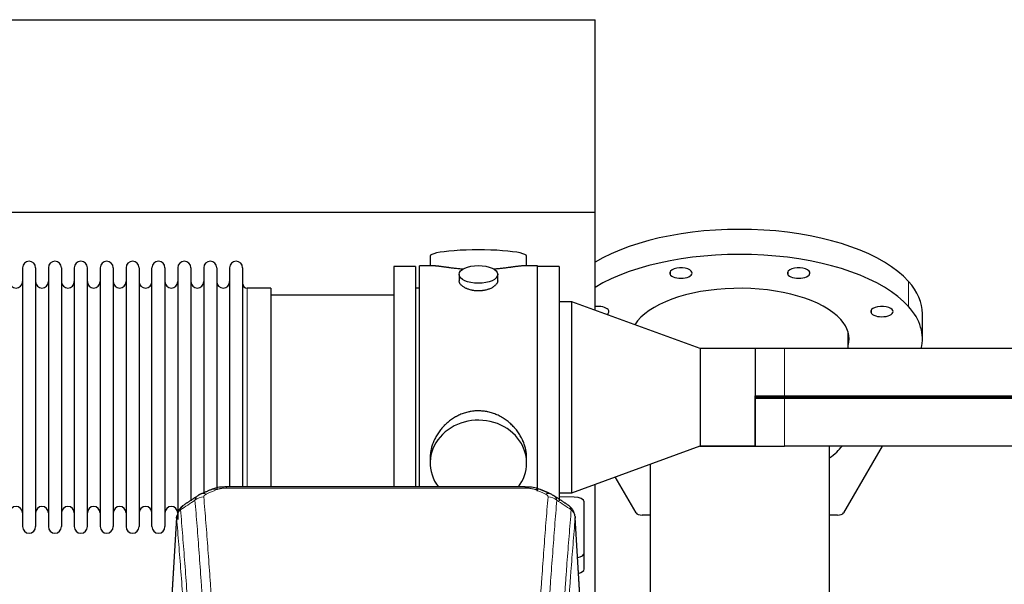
# Model space of a CAD drawing. Header units: inches. Extents: x 0 to 23760, y -13 to 16800.
# Tile 264 of 266: x 20819 to 21588, y 14304 to 14744. Entities that reach past the tile are written whole.
import ezdxf

# ---------------------------------------------------------------- set-up
doc = ezdxf.new("R2010")
doc.units = ezdxf.units.IN
doc.layers.add('1', color=7, linetype='Continuous', true_color=0xffffff)

msp = doc.modelspace()

# ---------------------------------------------------------------- linework, layer by layer
at = {"layer": '1', "color": 2, "linetype": 'Continuous', "lineweight": 25}
for p, q in [((17126.356, 14744.332), (21268.123, 14744.332)), ((21268.123, 14594.332), (21268.123, 14744.332)), ((17194.155, 14594.332), (21268.123, 14594.332)), ((21268.123, 14517.782), (21268.123, 14594.332)), ((21139.483, 14559.99), (21139.483, 14552.37)), ((21214.763, 14552.37), (21214.763, 14559.99)), ((20821.323, 14550.84), (20821.323, 14349.04)), ((20831.523, 14550.84), (20831.523, 14349.04)), ((20841.523, 14550.84), (20841.523, 14349.04)), ((20851.723, 14550.84), (20851.723, 14349.04)), ((20861.723, 14550.84), (20861.723, 14349.04)), ((20871.923, 14349.04), (20871.923, 14550.84)), ((20881.923, 14550.84), (20881.923, 14349.04)), ((20892.123, 14550.84), (20892.123, 14349.04)), ((20902.123, 14550.84), (20902.123, 14496.53)), ((20912.323, 14550.84), (20912.323, 14496.53)), ((20922.323, 14496.53), (20922.323, 14550.84)), ((20932.523, 14550.84), (20932.523, 14496.53)), ((20942.523, 14550.84), (20942.523, 14496.53)), ((20952.723, 14550.84), (20952.723, 14496.53)), ((20962.723, 14550.84), (20962.723, 14496.53)), ((20972.923, 14550.84), (20972.923, 14496.53)), ((20982.923, 14550.84), (20982.923, 14496.53)), ((20993.123, 14550.84), (20993.123, 14496.53)), ((21111.123, 14551.94), (21111.123, 14449.94)), ((21128.123, 14551.94), (21111.123, 14551.94)), ((21128.123, 14551.94), (21128.123, 14449.94)), ((21142.47, 14552.37), (21131.123, 14552.37)), ((21131.123, 14449.94), (21131.123, 14552.37)), ((21223.123, 14552.37), (21211.827, 14552.37)), ((21223.123, 14449.94), (21223.123, 14552.37)), ((21240.123, 14551.94), (21223.123, 14551.94)), ((21240.123, 14551.94), (21240.123, 14449.94)), ((21162.075, 14545.737), (21162.075, 14540.772)), ((21192.171, 14540.794), (21192.171, 14545.737)), ((21015.123, 14535.09), (20996.623, 14535.09)), ((21015.123, 14535.09), (21015.123, 14489.258)), ((21131.123, 14534.94), (21128.123, 14534.94)), ((21111.123, 14529.44), (21015.123, 14529.44)), ((21250.123, 14524.337), (21240.123, 14524.337)), ((21250.123, 14375.543), (21250.123, 14524.337)), ((21350.123, 14487.94), (21250.123, 14524.337)), ((21523.623, 14495.564), (21523.623, 14515.078)), ((21465.623, 14487.989), (21465.623, 14500.773)), ((20902.123, 14496.53), (20902.123, 14349.04)), ((20912.323, 14496.53), (20912.323, 14349.04)), ((20922.323, 14349.04), (20922.323, 14496.53)), ((20932.523, 14496.53), (20932.523, 14349.04)), ((20942.523, 14496.53), (20942.523, 14354.71)), ((20952.723, 14496.53), (20952.723, 14369.215)), ((20962.723, 14496.53), (20962.723, 14374.707)), ((20972.923, 14496.53), (20972.923, 14378.194)), ((20982.923, 14496.53), (20982.923, 14380.021)), ((20993.123, 14496.53), (20993.123, 14380.021)), ((21015.123, 14489.258), (21015.123, 14380.02)), ((21393.122, 14487.99), (21349.983, 14487.99)), ((21350.123, 14487.94), (21350.123, 14449.94)), ((21393.073, 14487.94), (21350.123, 14487.94)), ((21393.123, 14487.99), (21393.073, 14487.94)), ((21393.073, 14487.94), (21393.073, 14450.917)), ((21393.123, 14487.99), (21393.123, 14450.967)), ((21416.123, 14487.99), (21393.123, 14487.99)), ((21616.123, 14487.99), (21416.123, 14487.99)), ((21111.123, 14449.94), (21111.123, 14380.021)), ((21128.123, 14449.94), (21128.123, 14380.021)), ((21131.123, 14380.02), (21131.123, 14449.94)), ((21223.123, 14376.733), (21223.123, 14449.94)), ((21240.123, 14449.94), (21240.123, 14369.258)), ((21350.123, 14449.94), (21350.123, 14411.94)), ((21393.123, 14450.917), (21393.073, 14450.917)), ((21393.073, 14448.963), (21393.123, 14448.963)), ((21393.073, 14448.963), (21393.073, 14411.94)), ((21393.123, 14450.967), (21416.123, 14450.967)), ((21393.123, 14448.963), (21393.123, 14450.917)), ((21393.123, 14449.94), (21416.123, 14449.94)), ((21416.123, 14448.913), (21393.123, 14448.913)), ((21393.123, 14411.89), (21393.123, 14448.913)), ((21416.123, 14450.967), (21654.159, 14450.967)), ((21416.123, 14449.94), (21653.16, 14449.94)), ((21654.159, 14448.913), (21416.123, 14448.913)), ((21250.123, 14375.543), (21350.123, 14411.94)), ((21349.983, 14411.89), (21393.122, 14411.89)), ((21350.123, 14411.94), (21393.073, 14411.94)), ((21393.073, 14411.94), (21393.123, 14411.89)), ((21393.123, 14411.89), (21416.123, 14411.89)), ((21616.123, 14411.89), (21416.123, 14411.89)), ((21451.123, 14263.368), (21451.123, 14411.887)), ((21492.3, 14411.889), (21462.115, 14359.773)), ((21139.483, 14402.711), (21139.483, 14398.686)), ((21214.763, 14398.686), (21214.763, 14402.709)), ((21311.123, 14397.741), (21311.123, 14295.574)), ((21300.131, 14359.773), (21283.881, 14387.83)), ((21213.709, 14380.025), (20980.537, 14380.025)), ((21268.123, 14278.986), (21268.123, 14382.095)), ((21251.902, 14372.106), (21240.122, 14372.296)), ((21240.123, 14375.543), (21250.123, 14375.543)), ((21259.623, 14328.34), (21259.623, 14368.414)), ((20941.605, 14356.228), (20936.355, 14269.592)), ((21257.891, 14269.592), (21252.641, 14356.229)), ((21311.124, 14358.061), (21304.962, 14358.061)), ((21457.285, 14358.061), (21451.123, 14358.061)), ((21259.623, 14315.922), (21259.623, 14328.34))]:
    msp.add_line(p, q, dxfattribs=at)
at = {"layer": '1', "color": 110, "linetype": 'Continuous', "lineweight": 13}
for p, q in [((21327.117, 14545.209), (21327.117, 14548.302)), ((21418.961, 14545.209), (21418.961, 14548.302)), ((21512.776, 14520.744), (21512.776, 14540.258)), ((20996.623, 14535.09), (20996.623, 14489.258)), ((21483.905, 14515.222), (21483.905, 14518.314)), ((20996.623, 14489.258), (20996.623, 14380.02)), ((21416.123, 14487.99), (21416.123, 14450.967)), ((21416.123, 14450.967), (21416.123, 14449.94)), ((21416.123, 14448.913), (21416.123, 14449.94)), ((21416.123, 14411.89), (21416.123, 14448.913)), ((20980.537, 14380.025), (20980.537, 14379.072)), ((21213.709, 14379.072), (20980.537, 14379.072)), ((21213.709, 14380.023), (21213.709, 14379.072)), ((20941.607, 14355.606), (20936.359, 14269.016)), ((21257.887, 14269.016), (21252.639, 14355.606))]:
    msp.add_line(p, q, dxfattribs=at)
at = {"layer": '1', "color": 2, "linetype": 'Continuous', "lineweight": 25}
for centre, radius, start, end in [((20826.423, 14550.84), 5.1, 0, 180), ((20846.623, 14550.84), 5.1, 0, 180), ((20866.823, 14550.84), 5.1, 0, 180), ((20887.023, 14550.84), 5.1, 0, 180), ((20907.223, 14550.84), 5.1, 0, 180), ((20927.423, 14550.84), 5.1, 0, 180), ((20947.623, 14550.84), 5.1, 0, 180), ((20967.823, 14550.84), 5.1, 0, 180), ((20988.023, 14550.84), 5.1, 0, 180), ((20816.323, 14540.09), 5, 180, 0), ((20836.523, 14540.09), 5, 180, 0), ((20856.723, 14540.09), 5, 180, 0), ((20876.923, 14540.09), 5, 180, 0), ((20897.123, 14540.09), 5, 180, 0), ((20917.323, 14540.09), 5, 180, 0), ((20937.523, 14540.09), 5, 180, 0), ((20957.723, 14540.09), 5, 180, 0), ((20977.923, 14540.09), 5, 180, 0), ((20996.623, 14538.59), 3.5, 180, 270), ((20816.323, 14359.79), 5, 0, 180), ((20836.523, 14359.79), 5, 0, 180), ((20856.723, 14359.79), 5, 0, 180), ((20876.923, 14359.79), 5, 0, 180), ((20897.123, 14359.79), 5, 0, 180), ((20917.323, 14359.79), 5, 0, 180), ((20937.523, 14359.79), 5, 0, 180), ((20826.423, 14349.04), 5.1, 180, 0), ((20846.623, 14349.04), 5.1, 180, 0), ((20866.823, 14349.04), 5.1, 180, 0), ((20887.023, 14349.04), 5.1, 180, 0), ((20907.223, 14349.04), 5.1, 180, 0), ((20927.423, 14349.04), 5.1, 180, 0)]:
    msp.add_arc(centre, radius, start, end, dxfattribs=at)
for centre, major_axis, ratio, start_param, end_param in [((21381.123, 14515.078), (-142.5, 0), 0.4617486, 3.5342917, 5.6280651), ((21177.123, 14559.99), (37.64, 0), 0.1305262, 0, 3.1415927), ((21381.123, 14495.564), (-142.5, 0), 0.4617486, 3.5342917, 5.6280651), ((21335.201, 14546.756), (-8.75, 0), 0.4617486, 3.5342917, 6.6758844), ((21335.201, 14546.756), (-8.75, 0), 0.4617486, 0.3926991, 3.5342917), ((21427.045, 14546.756), (-8.75, 0), 0.4617486, 3.5342917, 6.6758844), ((21427.045, 14546.756), (-8.75, 0), 0.4617486, 0.3926991, 3.5342917), ((21381.123, 14515.078), (-142.5, 0), 0.4617486, 3.1415927, 3.5342917), ((21381.123, 14495.564), (-85.25, 0), 0.4617486, 3.5342917, 6.0024055), ((21270.258, 14516.768), (-8.75, 0), 0.4617486, 3.5342917, 4.9588567), ((21270.258, 14516.768), (-8.75, 0), 0.4617486, 2.5207845, 3.5342917), ((21491.989, 14516.768), (-8.75, 0), 0.4617486, 3.5342917, 6.6758844), ((21491.989, 14516.768), (-8.75, 0), 0.4617486, 0.3926991, 3.5342917), ((21381.123, 14495.564), (-142.5, 0), 0.4617486, 3.0261882, 3.5342917), ((21381.123, 14495.564), (-85.25, 0), 0.4617486, 3.0088113, 3.5342917), ((21177.123, 14398.686), (37.64, 0), 0.8870108, 0, 3.7346664), ((21381.123, 14424.603), (-84.5, 0), 0.4617486, 2.5470462, 2.8097619), ((21177.123, 14398.686), (37.64, 0), 0.8870108, 5.6900133, 6.2831853), ((21229.476, 14365.405), (3.975, 9.176), 0.6408251, 6.1305215, 6.2828467), ((21251.623, 14368.414), (-8, 0), 0.4617486, 3.1415927, 4.6774824), ((21304.962, 14360.369), (5, 0), 0.4617486, 3.4029186, 4.712389), ((21457.285, 14360.369), (5, 0), 0.4617486, 4.712389, 6.0218593), ((21251.623, 14328.34), (-8, 0), 0.4617486, 1.9439586, 3.1415927), ((21251.623, 14315.922), (-8, 0), 0.4617486, 2.0459273, 3.1415927)]:
    msp.add_ellipse(centre, major_axis=major_axis, ratio=ratio, start_param=start_param, end_param=end_param, dxfattribs=at)
msp.add_ellipse((21177.123, 14545.737), major_axis=(15.048, 0), ratio=0.4617486, dxfattribs=at)
at = {"layer": '1', "color": 110, "linetype": 'Continuous', "lineweight": 13}
for centre, major_axis, ratio, start_param, end_param in [((20972.778, 14368.862), (3.953, -9.186), 0.6419268, 2.5510147, 3.1418997), ((21221.468, 14368.862), (-3.953, -9.186), 0.6419268, 3.1410059, 3.7321706), ((20962.798, 14363.212), (-9.964, -0.842), 0.9013977, 4.6363308, 5.3961502), ((20964.77, 14365.405), (3.975, -9.176), 0.6408251, 2.5472213, 3.141301), ((21229.476, 14365.405), (3.975, 9.176), 0.6408251, 6.2828467, 6.8775566), ((21231.449, 14363.212), (-9.964, 0.842), 0.9013977, 4.0286278, 4.7884472)]:
    msp.add_ellipse(centre, major_axis=major_axis, ratio=ratio, start_param=start_param, end_param=end_param, dxfattribs=at)
at = {"layer": '1', "color": 2, "linetype": 'Continuous', "lineweight": 25}
for points, knots in [([(21165.251, 14549.781), (21165.249, 14549.781), (21165.246, 14549.782), (21165.17, 14549.788), (21165.096, 14549.794), (21164.949, 14549.805), (21164.728, 14549.823), (21163.923, 14549.89), (21162.627, 14550.007), (21160.945, 14550.174), (21159.308, 14550.351), (21157.715, 14550.536), (21156.165, 14550.727), (21155.161, 14550.855), (21154.543, 14550.936), (21154.42, 14550.952), (21154.175, 14550.984), (21153.81, 14551.032), (21153.451, 14551.08), (21152.742, 14551.175), (21151.818, 14551.301), (21150.496, 14551.481), (21149.238, 14551.652), (21148.044, 14551.811), (21147.29, 14551.908), (21146.741, 14551.976), (21146.471, 14552.009), (21146.206, 14552.04), (21146.031, 14552.061), (21145.945, 14552.071), (21145.515, 14552.12), (21144.855, 14552.191), (21143.947, 14552.276), (21143.119, 14552.335), (21142.482, 14552.363), (21142.126, 14552.369), (21142.004, 14552.37)], [0, 0, 0, 0, 0.0002215, 0.0002215, 0.0071429, 0.0071429, 0.0140642, 0.027907, 0.083278, 0.1386489, 0.1940199, 0.2493909, 0.3047619, 0.3601329, 0.3601329, 0.3739756, 0.3739756, 0.3878184, 0.4155039, 0.4155039, 0.4708749, 0.5262458, 0.5816168, 0.6369878, 0.6923588, 0.6923588, 0.7200443, 0.733887, 0.733887, 0.7477298, 0.7477298, 0.8031008, 0.8584718, 0.9138427, 0.9692137, 1, 1, 1, 1]), ([(21212.248, 14552.37), (21212.123, 14552.369), (21211.766, 14552.363), (21211.125, 14552.335), (21210.293, 14552.275), (21209.682, 14552.218), (21209.283, 14552.178), (21209.203, 14552.17), (21209.04, 14552.153), (21208.794, 14552.126), (21208.541, 14552.098), (21208.027, 14552.039), (21207.32, 14551.954), (21206.192, 14551.81), (21204.997, 14551.651), (21203.736, 14551.479), (21202.85, 14551.358), (21202.169, 14551.265), (21201.824, 14551.219), (21201.472, 14551.171), (21201.236, 14551.139), (21201.118, 14551.124), (21200.523, 14551.044), (21199.556, 14550.916), (21198.059, 14550.724), (21196.515, 14550.534), (21194.924, 14550.35), (21193.286, 14550.173), (21192.162, 14550.061), (21191.306, 14549.98), (21190.875, 14549.94), (21190.439, 14549.902), (21190.221, 14549.883), (21190.148, 14549.876), (21190.002, 14549.864), (21189.715, 14549.84), (21189.427, 14549.816), (21189.212, 14549.799)], [0, 0, 0, 0, 0.0313476, 0.0871263, 0.142905, 0.1986836, 0.1986836, 0.2126283, 0.2126283, 0.226573, 0.2544623, 0.2544623, 0.310241, 0.3660196, 0.4217983, 0.477577, 0.5333556, 0.5333556, 0.561245, 0.5751896, 0.5751896, 0.5891343, 0.5891343, 0.644913, 0.7006917, 0.7564703, 0.812249, 0.8680277, 0.9238063, 0.9238063, 0.9516957, 0.9656403, 0.9656403, 0.9726127, 0.9726127, 0.979585, 1, 1, 1, 1]), ([(21177.123, 14532.862), (21176.625, 14532.862), (21176.132, 14532.877), (21175.153, 14532.934), (21174.668, 14532.977), (21173.705, 14533.09), (21173.228, 14533.161), (21172.637, 14533.266), (21172.46, 14533.299), (21172.283, 14533.334), (21172.166, 14533.357), (21172.107, 14533.37), (21171.815, 14533.431), (21171.584, 14533.483), (21170.901, 14533.648), (21170.458, 14533.77), (21169.594, 14534.037), (21169.173, 14534.182), (21168.56, 14534.416), (21168.359, 14534.497), (21168.061, 14534.622), (21167.963, 14534.664), (21167.816, 14534.729), (21167.768, 14534.751), (21167.671, 14534.794), (21167.238, 14534.992), (21166.828, 14535.2), (21166.135, 14535.584), (21165.806, 14535.784), (21165.184, 14536.196), (21164.891, 14536.409), (21164.547, 14536.684), (21164.48, 14536.739), (21164.347, 14536.851), (21164.282, 14536.907), (21164.091, 14537.075), (21163.969, 14537.188), (21163.621, 14537.529), (21163.412, 14537.758), (21163.036, 14538.221), (21162.87, 14538.455), (21162.655, 14538.808), (21162.589, 14538.926), (21162.514, 14539.075), (21162.499, 14539.104), (21162.47, 14539.164), (21162.456, 14539.194), (21162.415, 14539.283), (21162.39, 14539.342), (21162.269, 14539.638), (21162.196, 14539.872), (21162.1, 14540.336), (21162.076, 14540.565), (21162.075, 14540.796), (21162.075, 14540.799), (21162.075, 14540.802)], [0, 0, 0, 0, 0.0624454, 0.0624454, 0.1248907, 0.1248907, 0.1873361, 0.1873361, 0.2029474, 0.2107531, 0.2107531, 0.2185588, 0.2185588, 0.2497814, 0.2497814, 0.3122268, 0.3122268, 0.3746722, 0.3746722, 0.4058948, 0.4058948, 0.4215062, 0.4215062, 0.4293119, 0.4293119, 0.4371175, 0.4995629, 0.4995629, 0.5620082, 0.5620082, 0.6244536, 0.6244536, 0.6400649, 0.6400649, 0.6556763, 0.6556763, 0.686899, 0.686899, 0.7493443, 0.7493443, 0.8117897, 0.8117897, 0.8430124, 0.8430124, 0.850818, 0.850818, 0.8586237, 0.8586237, 0.874235, 0.874235, 0.9366804, 0.9366804, 0.9991258, 0.9991258, 1, 1, 1, 1]), ([(21192.171, 14540.798), (21192.171, 14540.57), (21192.147, 14540.34), (21192.051, 14539.877), (21191.98, 14539.644), (21191.789, 14539.175), (21191.67, 14538.939), (21191.491, 14538.644), (21191.454, 14538.585), (21191.395, 14538.496), (21191.375, 14538.466), (21191.335, 14538.407), (21191.233, 14538.259), (21191.121, 14538.112), (21190.839, 14537.763), (21190.629, 14537.533), (21190.168, 14537.081), (21189.916, 14536.858), (21189.507, 14536.53), (21189.365, 14536.422), (21189.144, 14536.261), (21189.07, 14536.208), (21188.917, 14536.102), (21188.84, 14536.049), (21188.448, 14535.789), (21188.118, 14535.588), (21187.426, 14535.204), (21187.063, 14535.02), (21186.306, 14534.669), (21185.912, 14534.503), (21185.449, 14534.326), (21185.397, 14534.306), (21185.294, 14534.267), (21185.241, 14534.248), (21185.084, 14534.191), (21184.768, 14534.079), (21184.447, 14533.974), (21183.797, 14533.773), (21183.354, 14533.651), (21182.449, 14533.431), (21181.988, 14533.334), (21181.28, 14533.207), (21181.042, 14533.168), (21180.681, 14533.114), (21180.56, 14533.097), (21180.318, 14533.065), (21180.196, 14533.05), (21179.589, 14532.978), (21179.1, 14532.935), (21178.116, 14532.877), (21177.621, 14532.862), (21177.123, 14532.862)], [0, 0, 0, 0, 0.0621483, 0.0621483, 0.1246718, 0.1246718, 0.1871952, 0.1871952, 0.2028261, 0.2028261, 0.2106415, 0.2106415, 0.2184569, 0.2497186, 0.2497186, 0.3122421, 0.3122421, 0.3747655, 0.3747655, 0.4060273, 0.4060273, 0.4216581, 0.4216581, 0.437289, 0.437289, 0.4998124, 0.4998124, 0.5623359, 0.5623359, 0.6248593, 0.6248593, 0.6326748, 0.6326748, 0.6404902, 0.6404902, 0.656121, 0.6873828, 0.6873828, 0.7499062, 0.7499062, 0.8124297, 0.8124297, 0.8436914, 0.8436914, 0.8593222, 0.8593222, 0.8749531, 0.8749531, 0.9374766, 0.9374766, 1, 1, 1, 1]), ([(21214.763, 14402.673), (21214.762, 14403.206), (21214.747, 14403.742), (21214.703, 14404.561), (21214.679, 14404.911), (21214.649, 14405.262), (21214.636, 14405.403), (21214.63, 14405.474), (21214.609, 14405.685), (21214.537, 14406.389), (21214.364, 14407.652), (21214.043, 14409.329), (21213.635, 14410.999), (21213.139, 14412.66), (21212.555, 14414.314), (21212.107, 14415.41), (21211.809, 14416.093), (21211.748, 14416.23), (21211.625, 14416.502), (21211.438, 14416.909), (21211.244, 14417.313), (21210.846, 14418.117), (21210.29, 14419.175), (21209.382, 14420.727), (21208.399, 14422.242), (21207.342, 14423.719), (21206.588, 14424.678), (21206.003, 14425.388), (21205.805, 14425.623), (21205.503, 14425.973), (21205.402, 14426.089), (21205.198, 14426.32), (21204.684, 14426.895), (21203.733, 14427.901), (21202.409, 14429.179), (21201.028, 14430.396), (21199.59, 14431.55), (21198.095, 14432.64), (21197.06, 14433.323), (21196.269, 14433.819), (21196.003, 14433.981), (21195.667, 14434.18), (21195.599, 14434.22), (21195.464, 14434.299), (21195.262, 14434.417), (21194.516, 14434.841), (21193.281, 14435.495), (21191.601, 14436.282), (21189.888, 14436.983), (21188.142, 14437.599), (21186.363, 14438.127), (21185.153, 14438.42), (21184.238, 14438.616), (21183.931, 14438.677), (21183.546, 14438.749), (21183.468, 14438.764), (21183.314, 14438.791), (21183.082, 14438.832), (21182.233, 14438.974), (21180.844, 14439.158), (21178.991, 14439.305), (21177.137, 14439.355), (21175.283, 14439.307), (21173.428, 14439.161), (21172.191, 14438.998), (21171.418, 14438.874), (21171.263, 14438.849), (21170.954, 14438.795), (21170.491, 14438.712), (21170.031, 14438.62), (21169.116, 14438.425), (21167.907, 14438.133), (21166.124, 14437.606), (21164.373, 14436.989), (21162.653, 14436.285), (21161.527, 14435.758), (21160.69, 14435.34), (21160.412, 14435.198), (21160.067, 14435.015), (21159.929, 14434.941), (21159.654, 14434.792), (21158.903, 14434.377), (21157.7, 14433.663), (21156.152, 14432.641), (21154.659, 14431.552), (21153.219, 14430.396), (21151.833, 14429.175), (21150.944, 14428.317), (21150.455, 14427.822), (21150.4, 14427.767), (21150.292, 14427.656), (21150.238, 14427.6), (21150.077, 14427.433), (21149.757, 14427.098), (21149.444, 14426.759), (21148.826, 14426.075), (21148.028, 14425.149), (21146.902, 14423.717), (21145.849, 14422.244), (21144.866, 14420.731), (21143.956, 14419.177), (21143.399, 14418.114), (21143.066, 14417.441), (21143, 14417.306), (21142.87, 14417.036), (21142.678, 14416.63), (21142.494, 14416.223), (21142.138, 14415.408), (21141.692, 14414.317), (21141.11, 14412.669), (21140.615, 14411.012), (21140.206, 14409.345), (21139.885, 14407.668), (21139.73, 14406.544), (21139.653, 14405.839), (21139.638, 14405.698), (21139.611, 14405.416), (21139.573, 14404.995), (21139.545, 14404.575), (21139.499, 14403.75), (21139.484, 14403.208), (21139.483, 14402.668)], [0, 0, 0, 0, 0.0151373, 0.0151373, 0.0229562, 0.0249109, 0.0249109, 0.0268656, 0.0268656, 0.030775, 0.0464127, 0.0620504, 0.0776881, 0.0933258, 0.1089635, 0.1246012, 0.1246012, 0.1285107, 0.1285107, 0.1324201, 0.1402389, 0.1402389, 0.1558766, 0.1715144, 0.1871521, 0.2027898, 0.2184275, 0.2184275, 0.2262463, 0.2262463, 0.2301558, 0.2301558, 0.2340652, 0.2497029, 0.2653406, 0.2809783, 0.296616, 0.3122537, 0.3278914, 0.3278914, 0.3357103, 0.3357103, 0.337665, 0.337665, 0.3396197, 0.3435291, 0.3591668, 0.3748045, 0.3904422, 0.4060799, 0.4217176, 0.4373554, 0.4373554, 0.4451742, 0.4451742, 0.4471289, 0.4471289, 0.4490836, 0.4529931, 0.4686308, 0.4842685, 0.4999062, 0.5155439, 0.5311816, 0.5468193, 0.5468193, 0.5507287, 0.5507287, 0.5546381, 0.562457, 0.562457, 0.5780947, 0.5937324, 0.6093701, 0.6250078, 0.6406455, 0.6406455, 0.6484644, 0.6484644, 0.6504191, 0.6523738, 0.6562832, 0.6719209, 0.6875586, 0.7031963, 0.7188341, 0.7344718, 0.7501095, 0.7501095, 0.7520642, 0.7520642, 0.7540189, 0.7540189, 0.7579283, 0.7657472, 0.7657472, 0.7813849, 0.7970226, 0.8126603, 0.828298, 0.8439357, 0.8595734, 0.8595734, 0.8634828, 0.8634828, 0.8673923, 0.8752111, 0.8752111, 0.8908488, 0.9064865, 0.9221242, 0.9377619, 0.9533996, 0.9690373, 0.9690373, 0.9729468, 0.9729468, 0.9768562, 0.984675, 0.984675, 1, 1, 1, 1]), ([(20981.836, 14380.008), (20980.61, 14380.049), (20977.267, 14379.973), (20972.723, 14379.577), (20969.876, 14378.326), (20968.917, 14377.809)], [0, 0, 0, 0, 0.2687142, 0.745195, 1, 1, 1, 1]), ([(21225.366, 14377.936), (21224.858, 14378.205), (21222.766, 14379.188), (21218.798, 14379.836), (21215.363, 14379.984), (21213.706, 14379.907)], [0, 0, 0, 0, 0.1493816, 0.6028795, 1, 1, 1, 1]), ([(21234.299, 14374.087), (21234.589, 14373.972), (21234.866, 14373.847), (21235.195, 14373.678), (21235.26, 14373.644), (21235.388, 14373.574), (21235.451, 14373.539), (21235.638, 14373.431), (21235.758, 14373.356), (21235.878, 14373.277), (21235.881, 14373.275), (21235.885, 14373.273)], [0, 0, 0, 0, 0.496586, 0.496586, 0.6207325, 0.6207325, 0.744879, 0.744879, 0.9931719, 0.9931719, 1, 1, 1, 1]), ([(20946.549, 14365.416), (20946.028, 14365.043), (20944.971, 14364.134), (20943.607, 14362.351), (20942.554, 14360.196), (20942.138, 14358.67), (20942.003, 14357.896)], [0, 0, 0, 0, 0.2123708, 0.4683651, 0.7393635, 1, 1, 1, 1]), ([(21252.557, 14356.889), (21252.445, 14357.839), (21252.002, 14359.678), (21250.71, 14362.293), (21249.028, 14364.391), (21247.738, 14365.434), (21247.116, 14365.854)], [0, 0, 0, 0, 0.2790385, 0.5536712, 0.8024065, 1, 1, 1, 1]), ([(20941.607, 14355.606), (20941.606, 14355.618), (20941.605, 14355.641), (20941.603, 14355.676), (20941.602, 14355.711), (20941.6, 14355.746), (20941.599, 14355.781), (20941.598, 14355.816), (20941.597, 14355.851), (20941.597, 14355.886), (20941.597, 14355.921), (20941.597, 14355.956), (20941.597, 14355.99), (20941.598, 14356.025), (20941.598, 14356.059), (20941.599, 14356.094), (20941.601, 14356.128), (20941.602, 14356.163), (20941.604, 14356.197), (20941.606, 14356.231), (20941.608, 14356.266), (20941.61, 14356.3), (20941.613, 14356.334), (20941.616, 14356.368), (20941.619, 14356.402), (20941.622, 14356.436), (20941.625, 14356.47), (20941.629, 14356.504), (20941.633, 14356.537), (20941.637, 14356.571), (20941.642, 14356.605), (20941.647, 14356.638), (20941.651, 14356.672), (20941.657, 14356.705), (20941.662, 14356.738), (20941.668, 14356.772), (20941.673, 14356.805), (20941.679, 14356.838), (20941.686, 14356.871), (20941.692, 14356.904), (20941.699, 14356.937), (20941.706, 14356.97), (20941.713, 14357.003), (20941.72, 14357.036), (20941.728, 14357.068), (20941.736, 14357.101), (20941.744, 14357.134), (20941.752, 14357.166), (20941.76, 14357.199), (20941.769, 14357.231), (20941.778, 14357.263), (20941.787, 14357.295), (20941.797, 14357.328), (20941.806, 14357.36), (20941.816, 14357.392), (20941.826, 14357.424), (20941.836, 14357.455), (20941.847, 14357.487), (20941.857, 14357.519), (20941.868, 14357.551), (20941.879, 14357.582), (20941.891, 14357.614), (20941.902, 14357.645), (20941.914, 14357.677), (20941.924, 14357.703), (20941.93, 14357.718), (20941.932, 14357.724)], [0, 0, 0, 0, 0.0160287, 0.0320483, 0.0480589, 0.0640604, 0.080053, 0.0960364, 0.1120109, 0.1279763, 0.1439327, 0.1598801, 0.1758184, 0.1917478, 0.2076681, 0.2235794, 0.2394817, 0.255375, 0.2712593, 0.2871346, 0.3030009, 0.3188582, 0.3347065, 0.3505458, 0.3663762, 0.3821975, 0.3980099, 0.4138133, 0.4296077, 0.4453931, 0.4611696, 0.4769371, 0.4926957, 0.5084453, 0.5241859, 0.5399176, 0.5556403, 0.5713541, 0.5870589, 0.6027548, 0.6184418, 0.6341198, 0.6497889, 0.6654491, 0.6811003, 0.6967426, 0.712376, 0.7280004, 0.743616, 0.7592226, 0.7748203, 0.7904091, 0.8059891, 0.8215601, 0.8371222, 0.8526754, 0.8682197, 0.8837552, 0.8992817, 0.9147994, 0.9303082, 0.9458081, 0.9612991, 0.9767813, 0.9922546, 1, 1, 1, 1]), ([(21252.556, 14356.896), (21252.567, 14356.839), (21252.622, 14356.531), (21252.65, 14356.194), (21252.649, 14355.888), (21252.648, 14355.818), (21252.646, 14355.748), (21252.643, 14355.677), (21252.64, 14355.63), (21252.639, 14355.606)], [0, 0, 0, 0, 0.135601, 0.730798, 0.7844814, 0.8382432, 0.8920836, 0.9460025, 1, 1, 1, 1])]:
    msp.add_open_spline(points, degree=3, knots=knots, dxfattribs=at)
for points, degree in [([(21393.073, 14450.917), (21393.09, 14450.933), (21393.106, 14450.95), (21393.123, 14450.967)], 3), ([(21393.073, 14448.963), (21393.09, 14448.946), (21393.106, 14448.929), (21393.123, 14448.913)], 3), ([(20968.825, 14378.044), (20960.795, 14374.575)], 1), ([(21233.451, 14374.58), (21229.435, 14376.323), (21225.421, 14378.041)], 2), ([(20958.405, 14373.302), (20952.775, 14369.581), (20947.153, 14365.87)], 2), ([(20960.826, 14374.509), (20959.463, 14374.205), (20958.474, 14373.275)], 2), ([(21247.093, 14365.869), (21241.479, 14369.576), (21235.856, 14373.293)], 2)]:
    msp.add_open_spline(points, degree=degree, dxfattribs=at)
at = {"layer": '1', "color": 110, "linetype": 'Continuous', "lineweight": 13}
for points in [[(20972.778, 14377.905), (20970.109, 14376.752), (20967.44, 14375.594), (20964.77, 14374.433)], [(21229.476, 14374.433), (21226.807, 14375.594), (21224.137, 14376.752), (21221.468, 14377.905)], [(20955.914, 14369.642), (20952.162, 14367.166), (20948.411, 14364.693), (20944.663, 14362.222)], [(21249.584, 14362.222), (21245.835, 14364.693), (21242.084, 14367.166), (21238.332, 14369.642)]]:
    msp.add_open_spline(points, degree=3, dxfattribs=at)
for points, knots in [([(20972.778, 14377.905), (20972.904, 14377.959), (20973.034, 14378.011), (20973.235, 14378.086), (20973.303, 14378.111), (20973.441, 14378.159), (20973.511, 14378.182), (20973.863, 14378.297), (20974.158, 14378.379), (20974.768, 14378.53), (20975.084, 14378.597), (20975.491, 14378.672), (20975.574, 14378.687), (20975.738, 14378.715), (20975.821, 14378.729), (20976.069, 14378.769), (20976.235, 14378.793), (20976.737, 14378.861), (20977.074, 14378.9), (20977.753, 14378.964), (20978.096, 14378.991), (20978.785, 14379.032), (20979.133, 14379.047), (20979.832, 14379.067), (20980.183, 14379.072), (20980.537, 14379.072)], [0, 0, 0, 0, 0.0625, 0.0625, 0.09375, 0.09375, 0.125, 0.125, 0.25, 0.25, 0.375, 0.375, 0.40625, 0.40625, 0.4375, 0.4375, 0.5, 0.5, 0.625, 0.625, 0.75, 0.75, 0.875, 0.875, 1, 1, 1, 1]), ([(21213.709, 14379.072), (21214.063, 14379.072), (21214.416, 14379.067), (21214.857, 14379.054), (21214.945, 14379.052), (21215.122, 14379.045), (21215.21, 14379.042), (21215.473, 14379.03), (21215.648, 14379.021), (21216.17, 14378.989), (21216.515, 14378.963), (21217.197, 14378.897), (21217.535, 14378.858), (21218.203, 14378.767), (21218.532, 14378.714), (21218.898, 14378.646), (21218.939, 14378.638), (21219.019, 14378.623), (21219.14, 14378.599), (21219.418, 14378.541), (21219.649, 14378.488), (21220.104, 14378.375), (21220.395, 14378.293), (21220.952, 14378.112), (21221.217, 14378.013), (21221.468, 14377.905)], [0, 0, 0, 0, 0.125, 0.125, 0.15625, 0.15625, 0.1875, 0.1875, 0.25, 0.25, 0.375, 0.375, 0.5, 0.5, 0.625, 0.625, 0.640625, 0.640625, 0.65625, 0.6875, 0.75, 0.75, 0.875, 0.875, 1, 1, 1, 1]), ([(20955.914, 14369.642), (20955.951, 14369.887), (20956.004, 14370.125), (20956.092, 14370.416), (20956.111, 14370.474), (20956.15, 14370.589), (20956.171, 14370.646), (20956.237, 14370.816), (20956.285, 14370.927), (20956.441, 14371.255), (20956.683, 14371.677), (20956.991, 14372.069), (20957.247, 14372.351), (20957.359, 14372.466), (20957.477, 14372.578), (20957.525, 14372.623), (20957.549, 14372.645), (20957.623, 14372.711), (20957.673, 14372.755), (20957.927, 14372.969), (20958.145, 14373.131), (20958.387, 14373.29), (20958.395, 14373.295), (20958.404, 14373.301)], [0, 0, 0, 0, 0.1656246, 0.1656246, 0.2070308, 0.2070308, 0.2484369, 0.2484369, 0.3312492, 0.3312492, 0.4968738, 0.6624984, 0.6624984, 0.7453108, 0.7660138, 0.7660138, 0.7867169, 0.7867169, 0.8281231, 0.8281231, 0.9937477, 0.9937477, 1, 1, 1, 1]), ([(20967.889, 14187.204), (20967.45, 14195.772), (20966.559, 14212.671), (20965.637, 14229.094), (20964.934, 14241.232), (20964.698, 14245.249), (20964.221, 14253.222), (20963.981, 14257.179), (20963.255, 14268.96), (20962.763, 14276.693), (20962.139, 14286.206), (20962.013, 14288.101), (20961.762, 14291.875), (20961.383, 14297.513), (20961, 14303.081), (20960.228, 14314.122), (20959.184, 14328.595), (20957.575, 14349.555), (20956.473, 14363.03), (20955.914, 14369.642)], [0, 0, 0, 0, 0.125, 0.25, 0.25, 0.3125, 0.3125, 0.375, 0.375, 0.5, 0.5, 0.53125, 0.53125, 0.5625, 0.625, 0.625, 0.75, 0.875, 1, 1, 1, 1]), ([(20962.798, 14372.232), (20962.789, 14372.334), (20962.791, 14372.436), (20962.809, 14372.563), (20962.813, 14372.589), (20962.822, 14372.639), (20962.828, 14372.665), (20962.847, 14372.741), (20962.863, 14372.791), (20962.918, 14372.941), (20962.966, 14373.04), (20963.087, 14373.234), (20963.159, 14373.33), (20963.285, 14373.472), (20963.33, 14373.518), (20963.402, 14373.588), (20963.427, 14373.611), (20963.478, 14373.657), (20963.505, 14373.68), (20963.639, 14373.793), (20963.757, 14373.88), (20964.013, 14374.048), (20964.151, 14374.129), (20964.446, 14374.286), (20964.603, 14374.361), (20964.77, 14374.433)], [0, 0, 0, 0, 0.125, 0.125, 0.15625, 0.15625, 0.1875, 0.1875, 0.25, 0.25, 0.375, 0.375, 0.5, 0.5, 0.5625, 0.5625, 0.59375, 0.59375, 0.625, 0.625, 0.75, 0.75, 0.875, 0.875, 1, 1, 1, 1]), ([(20962.798, 14372.232), (20963.355, 14365.612), (20964.456, 14352.122), (20966.063, 14331.137), (20967.106, 14316.648), (20967.876, 14305.593), (20968.259, 14300.019), (20968.637, 14294.375), (20968.889, 14290.596), (20969.014, 14288.699), (20969.637, 14279.175), (20970.128, 14271.433), (20970.854, 14259.638), (20971.094, 14255.676), (20971.569, 14247.694), (20971.805, 14243.672), (20972.508, 14231.52), (20973.428, 14215.077), (20974.318, 14198.159), (20974.756, 14189.58)], [0, 0, 0, 0, 0.125, 0.25, 0.375, 0.375, 0.4375, 0.46875, 0.46875, 0.5, 0.5, 0.625, 0.625, 0.6875, 0.6875, 0.75, 0.75, 0.875, 1, 1, 1, 1]), ([(21219.49, 14189.58), (21219.928, 14198.159), (21220.818, 14215.077), (21221.739, 14231.52), (21222.441, 14243.672), (21222.677, 14247.694), (21223.153, 14255.676), (21223.392, 14259.638), (21224.118, 14271.433), (21224.609, 14279.175), (21225.233, 14288.699), (21225.358, 14290.596), (21225.609, 14294.375), (21225.987, 14300.019), (21226.37, 14305.593), (21227.141, 14316.648), (21228.183, 14331.137), (21229.79, 14352.122), (21230.891, 14365.612), (21231.449, 14372.232)], [0, 0, 0, 0, 0.125, 0.25, 0.25, 0.3125, 0.3125, 0.375, 0.375, 0.5, 0.5, 0.53125, 0.53125, 0.5625, 0.625, 0.625, 0.75, 0.875, 1, 1, 1, 1]), ([(21238.332, 14369.642), (21237.774, 14363.03), (21236.672, 14349.555), (21235.062, 14328.595), (21234.018, 14314.122), (21233.247, 14303.081), (21232.863, 14297.513), (21232.485, 14291.875), (21232.233, 14288.101), (21232.108, 14286.206), (21231.483, 14276.693), (21230.991, 14268.96), (21230.265, 14257.179), (21230.025, 14253.222), (21229.549, 14245.249), (21229.312, 14241.232), (21228.609, 14229.094), (21227.687, 14212.671), (21226.796, 14195.772), (21226.358, 14187.204)], [0, 0, 0, 0, 0.125, 0.25, 0.375, 0.375, 0.4375, 0.46875, 0.46875, 0.5, 0.5, 0.625, 0.625, 0.6875, 0.6875, 0.75, 0.75, 0.875, 1, 1, 1, 1]), ([(21229.476, 14374.433), (21229.643, 14374.361), (21229.801, 14374.285), (21229.987, 14374.187), (21230.024, 14374.167), (21230.096, 14374.126), (21230.131, 14374.106), (21230.236, 14374.044), (21230.303, 14374.002), (21230.495, 14373.876), (21230.73, 14373.702), (21230.92, 14373.518), (21231.046, 14373.376), (21231.085, 14373.329), (21231.14, 14373.256), (21231.157, 14373.232), (21231.191, 14373.183), (21231.207, 14373.158), (21231.282, 14373.035), (21231.33, 14372.936), (21231.403, 14372.737), (21231.428, 14372.637), (21231.455, 14372.435), (21231.457, 14372.334), (21231.449, 14372.232)], [0, 0, 0, 0, 0.125, 0.125, 0.15625, 0.15625, 0.1875, 0.1875, 0.25, 0.25, 0.375, 0.5, 0.5, 0.5625, 0.5625, 0.59375, 0.59375, 0.625, 0.625, 0.75, 0.75, 0.875, 0.875, 1, 1, 1, 1]), ([(21235.885, 14373.273), (21236.114, 14373.122), (21236.545, 14372.8), (21236.915, 14372.444), (21237.171, 14372.161), (21237.252, 14372.065), (21237.369, 14371.917), (21237.406, 14371.867), (21237.48, 14371.767), (21237.515, 14371.716), (21237.688, 14371.46), (21237.808, 14371.248), (21238.016, 14370.812), (21238.189, 14370.362), (21238.295, 14369.887), (21238.332, 14369.642)], [0, 0, 0, 0, 0.1647526, 0.331802, 0.331802, 0.4153268, 0.4153268, 0.4570892, 0.4570892, 0.4988515, 0.4988515, 0.665901, 0.665901, 0.8329505, 1, 1, 1, 1]), ([(20941.607, 14355.606), (20941.637, 14356.212), (20941.727, 14356.817), (20941.95, 14357.71), (20942.039, 14358.005), (20942.245, 14358.588), (20942.362, 14358.875), (20942.623, 14359.439), (20942.767, 14359.716), (20943.082, 14360.257), (20943.251, 14360.521), (20943.616, 14361.035), (20943.81, 14361.284), (20944.22, 14361.766), (20944.436, 14361.999), (20944.663, 14362.222)], [0, 0, 0, 0, 0.25, 0.25, 0.375, 0.375, 0.5, 0.5, 0.625, 0.625, 0.75, 0.75, 0.875, 0.875, 1, 1, 1, 1]), ([(20944.663, 14362.222), (20944.791, 14362.746), (20944.97, 14363.236), (20945.426, 14364.134), (20945.704, 14364.542), (20946.192, 14365.089), (20946.366, 14365.26), (20946.732, 14365.574), (20946.923, 14365.717), (20947.124, 14365.85)], [0, 0, 0, 0, 0.335226, 0.335226, 0.6704519, 0.6704519, 0.8380649, 0.8380649, 1, 1, 1, 1]), ([(20944.663, 14362.222), (20945.234, 14355.531), (20946.362, 14341.888), (20948.007, 14320.647), (20949.073, 14305.968), (20949.862, 14294.764), (20950.253, 14289.114), (20950.704, 14282.436), (20950.897, 14279.557), (20951.025, 14277.633), (20951.089, 14276.669), (20951.408, 14271.839), (20951.787, 14265.995), (20952.225, 14259.095), (20952.412, 14256.12), (20952.536, 14254.133), (20952.598, 14253.137), (20953.154, 14244.159), (20954.127, 14227.952), (20955.537, 14202.899), (20956.446, 14185.703), (20956.892, 14176.982)], [0, 0, 0, 0, 0.125, 0.25, 0.375, 0.375, 0.4375, 0.46875, 0.484375, 0.484375, 0.5, 0.5, 0.5625, 0.59375, 0.609375, 0.609375, 0.625, 0.625, 0.75, 0.875, 1, 1, 1, 1]), ([(21237.354, 14176.982), (21237.41, 14178.072), (21237.466, 14179.16), (21237.578, 14181.333), (21237.747, 14184.586), (21238.142, 14192.136), (21238.486, 14198.538), (21239.179, 14211.247), (21240.119, 14227.945), (21241.578, 14252.246), (21242.582, 14267.951), (21243.156, 14276.645), (21243.22, 14277.609), (21243.348, 14279.533), (21243.54, 14282.413), (21243.992, 14289.092), (21244.383, 14294.744), (21244.712, 14299.415), (21244.778, 14300.347), (21244.91, 14302.207), (21245.108, 14304.991), (21245.573, 14311.445), (21245.976, 14316.903), (21246.787, 14327.722), (21247.885, 14341.887), (21249.012, 14355.531), (21249.584, 14362.222)], [0, 0, 0, 0, 0.015625, 0.015625, 0.03125, 0.0625, 0.125, 0.125, 0.25, 0.375, 0.5, 0.5, 0.515625, 0.515625, 0.53125, 0.5625, 0.625, 0.625, 0.640625, 0.640625, 0.65625, 0.6875, 0.75, 0.75, 0.875, 1, 1, 1, 1]), ([(21247.123, 14365.849), (21247.324, 14365.717), (21247.514, 14365.573), (21247.88, 14365.26), (21248.054, 14365.089), (21248.542, 14364.542), (21248.82, 14364.134), (21249.276, 14363.236), (21249.455, 14362.746), (21249.584, 14362.222)], [0, 0, 0, 0, 0.1617419, 0.1617419, 0.3293935, 0.3293935, 0.6646968, 0.6646968, 1, 1, 1, 1]), ([(21249.584, 14362.222), (21249.81, 14361.999), (21250.026, 14361.766), (21250.437, 14361.284), (21250.631, 14361.035), (21250.995, 14360.521), (21251.165, 14360.257), (21251.479, 14359.716), (21251.623, 14359.439), (21251.885, 14358.875), (21252.002, 14358.588), (21252.208, 14358.005), (21252.297, 14357.71), (21252.519, 14356.817), (21252.609, 14356.212), (21252.639, 14355.606)], [0, 0, 0, 0, 0.125, 0.125, 0.25, 0.25, 0.375, 0.375, 0.5, 0.5, 0.625, 0.625, 0.75, 0.75, 1, 1, 1, 1]), ([(20953.802, 14170.92), (20953.358, 14179.614), (20952.452, 14196.756), (20951.045, 14221.73), (20950.075, 14237.888), (20949.52, 14246.838), (20949.458, 14247.831), (20949.335, 14249.812), (20949.149, 14252.778), (20948.712, 14259.657), (20948.333, 14265.483), (20948.015, 14270.299), (20947.952, 14271.26), (20947.824, 14273.178), (20947.632, 14276.049), (20947.182, 14282.707), (20946.792, 14288.34), (20946.006, 14299.511), (20944.942, 14314.148), (20943.301, 14335.329), (20942.177, 14348.933), (20941.607, 14355.606)], [0, 0, 0, 0, 0.125, 0.25, 0.375, 0.375, 0.390625, 0.390625, 0.40625, 0.4375, 0.5, 0.5, 0.515625, 0.515625, 0.53125, 0.5625, 0.625, 0.625, 0.75, 0.875, 1, 1, 1, 1]), ([(21252.639, 14355.606), (21252.069, 14348.933), (21250.945, 14335.327), (21249.85, 14321.203), (21249.041, 14310.415), (21248.639, 14304.972), (21248.176, 14298.537), (21247.978, 14295.761), (21247.846, 14293.906), (21247.781, 14292.977), (21247.453, 14288.32), (21247.063, 14282.684), (21246.612, 14276.025), (21246.421, 14273.154), (21246.293, 14271.235), (21246.229, 14270.274), (21245.657, 14261.606), (21244.655, 14245.949), (21243.201, 14221.723), (21241.794, 14196.755), (21240.889, 14179.614), (21240.444, 14170.92)], [0, 0, 0, 0, 0.125, 0.25, 0.25, 0.3125, 0.34375, 0.359375, 0.359375, 0.375, 0.375, 0.4375, 0.46875, 0.484375, 0.484375, 0.5, 0.5, 0.625, 0.75, 0.875, 1, 1, 1, 1])]:
    msp.add_open_spline(points, degree=3, knots=knots, dxfattribs=at)

doc.saveas('drawing.dxf')
